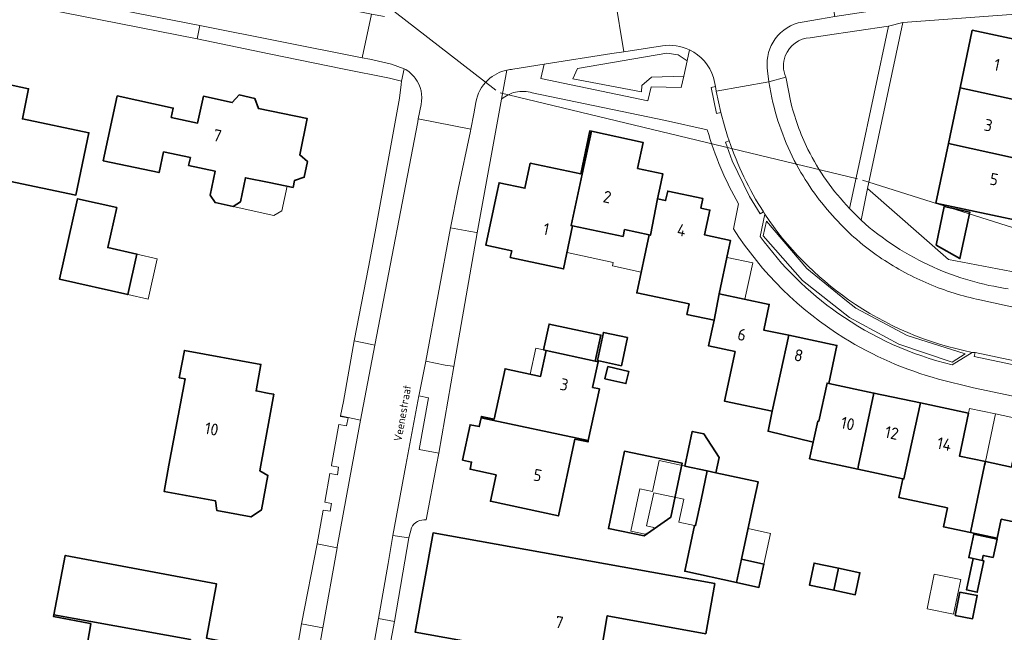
# Model space of a CAD drawing. Header units: metres. Extents: x 149984 to 156489, y 469398 to 478068.
# Tile 296 of 656: x 153972 to 154083, y 471981 to 472050. Entities that reach past the tile are written whole.
import ezdxf
from ezdxf.enums import TextEntityAlignment as Align

# ---------------------------------------------------------------- set-up
doc = ezdxf.new("R2010")
doc.units = ezdxf.units.M
doc.header["$LTSCALE"] = 0.75
for name, color, linetype, lineweight in [('B-WE-GR-BEPLANTING_CULTUUR_HEESTERS-GV', 252, 'Continuous', 18), ('B-WE-GR-BEPLANTING_CULTUUR_ROOS-GV', 252, 'Continuous', 18), ('B-WE-KW-KUNSTWERK_DUIKER-G', 6, 'Continuous', 18), ('B-WE-OG-BEBOUWING-GV', 6, 'Continuous', 35), ('B-WE-OG-BEBOUWING-T18', 1, 'Continuous', 18), ('B-WE-OG-BEBOUWING_LUIFEL-GV', 6, 'Continuous', 18), ('B-WE-OG-BEBOUWING_OVERBOUWING-GV', 6, 'Continuous', 18), ('B-WE-OG-TERREIN_BEGROEID-GV', 252, 'Continuous', 18), ('B-WE-OG-TERREIN_ERF-GV', 252, 'Continuous', 18), ('B-WE-OG-TOPOGRAFIE-T18', 7, 'Continuous', 18), ('B-WE-VH-OPENVERHARDING_BETONELEMENT-GV', 252, 'Continuous', 18), ('B-WE-VH-OPENVERHARDING_BETONSTRAATSTEEN-GV', 252, 'Continuous', 18), ('B-WE-VH-OPENVERHARDING_STRAATBAKSTEEN-GV', 252, 'Continuous', 18), ('B-WE-VH-OPENVERHARDING_TEGEL-GV', 252, 'Continuous', 18)]:
    doc.layers.add(name, color=color, linetype=linetype, lineweight=lineweight)
doc.styles.add('NLCS-ISO-M500-T18', font='NLCS-ISO.ttf', dxfattribs={"height": 0.9})
doc.styles.add('NLCS-ISO-M750-T18', font='NLCS-ISO.ttf', dxfattribs={"height": 1.35})

msp = doc.modelspace()

# ---------------------------------------------------------------- linework, layer by layer
at = {"layer": 'B-WE-GR-BEPLANTING_CULTUUR_HEESTERS-GV', "flags": 128}
for points in [[(154044.528, 472047.475), (154040.156, 472046.793), (154038.784, 472046.594), (154031.132, 472045.402), (154030.771, 472043.8), (154042.896, 472041.257), (154043.251, 472042.849), (154046.648, 472042.758), (154046.938, 472044.061), (154043.311, 472043.932), (154042.197, 472042.999), (154042.157, 472042.29), (154034.398, 472043.745), (154034.915, 472044.902), (154045.022, 472046.655), (154046.295, 472046.469), (154047.321, 472045.782), (154047.597, 472047.022)], [(154088.822, 472021.019), (154076.904, 472023.277), (154067.749, 472031.329), (154067.013, 472027.729)]]:
    msp.add_lwpolyline(points, dxfattribs=at)
at = {"layer": 'B-WE-GR-BEPLANTING_CULTUUR_HEESTERS-GV'}
for points in [[(154047.597, 472047.022, 0.1521701), (154044.528, 472047.475)], [(154067.013, 472027.729, 0.0775255), (154075.217, 472022.415)], [(154075.217, 472022.415, 0.0698611), (154083.678, 472019.972)]]:
    msp.add_lwpolyline(points, format="xyb", dxfattribs=at)
at = {"layer": 'B-WE-GR-BEPLANTING_CULTUUR_ROOS-GV', "flags": 128}
msp.add_lwpolyline([(154034.915, 472044.902), (154034.398, 472043.745), (154042.157, 472042.29), (154042.197, 472042.999), (154043.311, 472043.932), (154046.938, 472044.061), (154047.321, 472045.782), (154046.295, 472046.469), (154045.022, 472046.655)], close=True, dxfattribs=at)
at = {"layer": 'B-WE-KW-KUNSTWERK_DUIKER-G', "flags": 128}
for points in [[(154025.674, 472042.479), (154010.261, 472054.44)], [(154066.619, 472032.438), (154026.17, 472042.153)], [(154137.387, 472010.111), (154067.186, 472032.268)]]:
    msp.add_lwpolyline(points, dxfattribs=at)
at = {"layer": 'B-WE-OG-BEBOUWING-GV', "flags": 128}
for points in [[(154078.24, 472042.734), (154090.399, 472040.091), (154088.058, 472040.638), (154088.61, 472043.203), (154086.153, 472043.732), (154087.001, 472047.677), (154079.614, 472049.237)], [(153962.47, 472032.502), (153964.036, 472032.177), (153963.935, 472031.687), (153968.644, 472030.708), (153968.746, 472031.198), (153970.302, 472030.874), (153970.569, 472032.157), (153978.127, 472030.586), (153979.593, 472037.635), (153972.065, 472039.2), (153972.772, 472042.628), (153968.903, 472043.444), (153969.039, 472043.987), (153968.033, 472044.432), (153967.055, 472044.64), (153965.972, 472044.627), (153965.877, 472044.107), (153964.917, 472044.279)], [(154090.399, 472040.091), (154078.24, 472042.734), (154076.905, 472036.416), (154084.284, 472034.811), (154089.05, 472033.819)], [(154002.709, 472031.437), (154002.876, 472032.25), (154003.979, 472032.595), (154004.346, 472034.377), (154003.468, 472035.12), (154004.318, 472039.243), (153998.784, 472040.384), (153998.38, 472041.531), (153996.603, 472041.916), (153995.831, 472041.055), (153992.57, 472041.772), (153991.911, 472038.734), (153988.916, 472039.383), (153989.145, 472040.438), (153982.802, 472041.813), (153981.232, 472034.475), (153987.549, 472033.123), (153988.051, 472035.47), (153991.083, 472034.821), (153990.892, 472033.932), (153993.904, 472033.287), (153993.324, 472030.578), (153993.892, 472029.741), (153995.926, 472029.293), (153996.763, 472029.835), (153997.322, 472032.548), (154000, 472031.996)], [(154034.36, 472027.1), (154034.197, 472027.134), (154035.426, 472032.939), (154036.482, 472037.801), (154036.3, 472037.84), (154035.28, 472032.97), (154029.56, 472034.18), (154028.962, 472031.353), (154026.036, 472031.972), (154025.78, 472030.77), (154024.53, 472024.91), (154027.48, 472024.28), (154027.31, 472023.52), (154033.34, 472022.22)], [(154034.197, 472027.134), (154034.36, 472027.1), (154040.07, 472025.91), (154040.24, 472026.67), (154043.03, 472026.07), (154043.172, 472026.04), (154043.99, 472030.16), (154044.36, 472031.91), (154044.587, 472032.983), (154041.719, 472033.595), (154042.35, 472036.55), (154036.482, 472037.801), (154035.426, 472032.939)], [(154089.05, 472033.819), (154084.284, 472034.811), (154076.905, 472036.416), (154075.48, 472029.67), (154091.506, 472026.286), (154091.64, 472026.922), (154094.967, 472026.221), (154096.471, 472033.364), (154093.036, 472034.085), (154092.809, 472033.01)], [(154043.03, 472026.07), (154041.63, 472019.51), (154047.55, 472018.26), (154047.3, 472017.07), (154050.37, 472016.42), (154050.97, 472019.41), (154051.99, 472024.23), (154052.246, 472025.438), (154049.302, 472026.074), (154049.91, 472028.89), (154048.893, 472029.108), (154049.124, 472030.184), (154045.125, 472031.042), (154044.894, 472029.966), (154043.99, 472030.16), (154043.172, 472026.04)], [(153982.758, 472029.164), (153978.317, 472030.161), (153976.271, 472021.044), (153984.002, 472019.309), (153985.031, 472023.894), (153981.741, 472024.632)], [(154076.43, 472029.277), (154075.508, 472024.912), (154078.217, 472023.389), (154079.33, 472028.658)], [(154050.97, 472019.41), (154050.37, 472016.42), (154049.76, 472013.51), (154052.75, 472012.86), (154051.54, 472007.26), (154056.946, 472006.101), (154058.831, 472014.702), (154056, 472015.3), (154056.62, 472018.21)], [(154036.93, 472011.78), (154037.57, 472014.72), (154031.7, 472015.97), (154031.07, 472013.04), (154031.36, 472012.97)], [(154037.173, 472011.835), (154039.888, 472011.257), (154040.568, 472014.451), (154037.852, 472015.029)], [(154063.37, 472009.25), (154064.28, 472013.55), (154058.831, 472014.702), (154056.946, 472006.101), (154056.493, 472003.843), (154061.608, 472002.594), (154062.129, 472004.989), (154062.227, 472004.969), (154063.165, 472009.293)], [(154000, 472008.127), (153998.521, 472008.4), (153999.074, 472011.399), (153990.411, 472012.999), (153989.836, 472009.904), (153990.484, 472009.784), (153988.666, 472000), (153988.114, 471997.027), (153990.594, 471996.563), (153993.945, 471995.944), (153994.085, 471994.863), (153997.969, 471994.145), (153999.157, 471994.958), (153999.875, 471998.842), (153998.936, 471999.375), (153999.051, 472000), (154000, 472005.129), (154000.536, 472008.028)], [(154036.141, 472002.776), (154037.4, 472008.64), (154036.63, 472008.81), (154037.26, 472011.71), (154036.93, 472011.78), (154031.36, 472012.97), (154030.73, 472010.04), (154026.72, 472010.92), (154025.49, 472005.21), (154024.03, 472005.52), (154023.999, 472005.373)], [(154038.34, 472011.17), (154038.02, 472009.783), (154040.404, 472009.232), (154040.725, 472010.619)], [(154063.37, 472009.25), (154063.165, 472009.293), (154062.227, 472004.969), (154062.129, 472004.989), (154061.608, 472002.594), (154061.2, 472000.72), (154066.647, 471999.559), (154066.741, 472000), (154068.481, 472008.167)], [(154071.759, 471998.47), (154071.877, 471998.445), (154072.215, 472000), (154073.747, 472007.051), (154068.481, 472008.167), (154066.741, 472000), (154066.647, 471999.559)], [(154071.877, 471998.445), (154071.759, 471998.47), (154071.31, 471996.33), (154076.8, 471995.16), (154076.35, 471993.02), (154079.392, 471992.375), (154081.01, 472000), (154081.095, 472000.401), (154078.16, 472001.02), (154079.18, 472005.9), (154073.747, 472007.051), (154072.215, 472000)], [(154036.141, 472002.776), (154023.999, 472005.373), (154023.783, 472004.361), (154022.757, 472004.58), (154021.901, 472000.576), (154022.927, 472000.357), (154022.747, 471999.531), (154025.694, 471998.889), (154025.054, 471995.916), (154032.763, 471994.256), (154034.63, 472002.94), (154036.11, 472002.63)], [(154088.42, 471992.7), (154088.87, 471994.85), (154088.687, 471994.889), (154089.766, 472000), (154090.508, 472003.514), (154085.07, 472004.67), (154084.04, 471999.78), (154081.095, 472000.401), (154081.01, 472000), (154079.392, 471992.375), (154082.43, 471991.73), (154082.89, 471993.87)], [(154050.587, 471999.13), (154050.96, 472000.865), (154049.231, 472003.542), (154047.899, 472003.828), (154047.052, 471999.89), (154049.609, 471999.34)], [(154045.499, 471994.129), (154046.755, 472000.226), (154040.223, 472001.572), (154038.419, 471992.821), (154042.468, 471991.986)], [(154052.908, 471986.711), (154053.48, 471989.35), (154054.67, 471994.84), (154055.377, 471998.1), (154050.587, 471999.13), (154049.609, 471999.34), (154048.91, 471996.09), (154048.28, 471993.16), (154048.17, 471993.18), (154047.05, 471987.98)], [(154050.454, 471986.587), (154018.559, 471992.32), (154016.539, 471981.08), (154037.344, 471977.341), (154038.287, 471982.941), (154049.434, 471980.909)], [(154079.716, 471989.423), (154080.728, 471989.209), (154080.85, 471989.786), (154081.967, 471989.549), (154082.41, 471991.634), (154079.774, 471992.192), (154079.21, 471989.531)], [(153979.803, 471982.3), (153991.101, 471980.252), (153990.231, 471975.143), (153998.358, 471973.664), (153999.708, 471973.418), (154000.747, 471978.811), (153992.902, 471980.415), (153994.057, 471986.548), (153976.923, 471989.772), (153975.644, 471983.054)], [(154052.908, 471986.711), (154055.45, 471986.16), (154056.02, 471988.8), (154053.48, 471989.35)], [(154079.716, 471989.423), (154078.962, 471985.872), (154080.176, 471985.614), (154080.93, 471989.166), (154080.728, 471989.209)], [(154064.472, 471988.324), (154061.701, 471988.909), (154061.177, 471986.425), (154063.948, 471985.84)], [(154063.948, 471985.84), (154066.364, 471985.33), (154066.888, 471987.815), (154064.472, 471988.324)], [(154078.214, 471985.635), (154077.69, 471982.988), (154079.645, 471982.601), (154080.169, 471985.248)], [(153991.101, 471980.252), (153979.803, 471982.3), (153975.644, 471983.054), (153975.605, 471982.847), (153979.76, 471982.058), (153979.8, 471982.051), (153978.131, 471972.195), (153978.023, 471971.559), (153998.697, 471968.168), (153999.708, 471973.418), (153998.358, 471973.664), (153990.231, 471975.143)]]:
    msp.add_lwpolyline(points, close=True, dxfattribs=at)
at = {"layer": 'B-WE-OG-BEBOUWING_LUIFEL-GV', "flags": 128}
for points in [[(153997.322, 472032.548), (153996.763, 472029.835), (153995.926, 472029.293), (154000.524, 472028.28), (154001.433, 472028.806), (154002.043, 472031.574)], [(154042.902, 472025.468), (154043.03, 472026.07), (154040.24, 472026.67), (154040.07, 472025.91), (154034.36, 472027.1), (154033.729, 472024.082), (154038.954, 472022.966), (154038.866, 472022.551), (154042.13, 472021.854)], [(153984.002, 472019.309), (153986.298, 472018.794), (153987.326, 472023.379), (153985.031, 472023.894)], [(154051.842, 472023.532), (154050.97, 472019.41), (154053.795, 472018.81), (154053.873, 472018.793), (154054.748, 472022.914)], [(154031.36, 472012.97), (154031.07, 472013.04), (154030.193, 472013.232), (154029.549, 472010.299), (154030.73, 472010.04)], [(154082.24, 472005.798), (154079.291, 472006.424), (154079.18, 472005.9), (154078.16, 472001.02), (154081.095, 472000.401)], [(154082.24, 472005.798), (154081.095, 472000.401), (154084.04, 471999.78), (154085.07, 472004.67), (154085.177, 472005.175)], [(154043.546, 471996.869), (154046.95, 471996.134), (154046.395, 471993.563), (154048.17, 471993.18), (154048.28, 471993.16), (154049.609, 471999.34), (154044.144, 472000.515), (154043.395, 471997.032), (154041.986, 471997.335), (154040.951, 471992.522), (154042.59, 471992.17), (154043.51, 471992.729), (154043.554, 471992.936), (154042.735, 471993.113)], [(154054.232, 471992.817), (154053.48, 471989.35), (154056.02, 471988.8), (154056.771, 471992.268)]]:
    msp.add_lwpolyline(points, close=True, dxfattribs=at)
at = {"layer": 'B-WE-OG-BEBOUWING_OVERBOUWING-GV', "flags": 128}
msp.add_lwpolyline([(154077.494, 471983.124), (154078.303, 471987.057), (154075.297, 471987.675), (154074.488, 471983.742)], close=True, dxfattribs=at)
at = {"layer": 'B-WE-OG-TERREIN_BEGROEID-GV', "flags": 128}
for points in [[(154065.725, 472029.08), (154066.894, 472034.455), (154070.137, 472049.711), (154062.951, 472048.662), (154061.272, 472048.398)], [(154058.492, 472043.926), (154058.524, 472043.765), (154059.014, 472041.27)]]:
    msp.add_lwpolyline(points, dxfattribs=at)
at = {"layer": 'B-WE-OG-TERREIN_BEGROEID-GV'}
for points in [[(154061.272, 472048.398, 0.2965576), (154058.443, 472046.351)], [(154058.443, 472046.351, 0.1967124), (154058.492, 472043.926)], [(154059.014, 472041.27, 0.0563601), (154061.007, 472035.754)], [(154061.007, 472035.754, 0.0784835), (154065.725, 472029.08)]]:
    msp.add_lwpolyline(points, format="xyb", dxfattribs=at)
at = {"layer": 'B-WE-OG-TERREIN_ERF-GV', "flags": 128}
for points in [[(154012.026, 472026.419), (154014.745, 472041.537), (154014.95, 472043.095), (154014.984, 472043.474), (154013.631, 472043.831), (154008.303, 472044.863), (154000, 472046.591), (153991.846, 472048.287), (153974.371, 472051.697), (153961.674, 472054.203)], [(154093.178, 472051.698), (154071.756, 472050.126), (154067.749, 472031.329), (154076.904, 472023.277), (154088.822, 472021.019)], [(154091.506, 472026.286), (154075.48, 472029.67), (154076.905, 472036.416), (154078.24, 472042.734), (154079.614, 472049.237), (154087.001, 472047.677)], [(154026.328, 472041.434), (154023.538, 472026.307), (154020.917, 472011.185), (154019.199, 472001.352), (154018.946, 472000), (154017.786, 471993.809)], [(154049.609, 472037.982), (154044.872, 472039.01), (154029.792, 472042.163)], [(154088.42, 471992.7), (154082.89, 471993.87), (154082.43, 471991.73), (154079.392, 471992.375), (154076.35, 471993.02), (154076.8, 471995.16), (154071.31, 471996.33), (154071.759, 471998.47), (154066.647, 471999.559), (154061.2, 472000.72), (154061.608, 472002.594), (154056.493, 472003.843), (154056.946, 472006.101), (154051.54, 472007.26), (154052.75, 472012.86), (154049.76, 472013.51), (154050.37, 472016.42), (154047.3, 472017.07), (154047.55, 472018.26), (154041.63, 472019.51), (154043.03, 472026.07), (154040.24, 472026.67), (154040.07, 472025.91), (154034.36, 472027.1), (154033.34, 472022.22), (154027.31, 472023.52), (154027.48, 472024.28), (154024.53, 472024.91), (154025.78, 472030.77), (154026.036, 472031.972), (154028.962, 472031.353), (154029.56, 472034.18), (154035.28, 472032.97), (154036.3, 472037.84), (154036.482, 472037.801), (154042.35, 472036.55), (154041.719, 472033.595), (154044.587, 472032.983), (154044.36, 472031.91), (154043.99, 472030.16), (154044.894, 472029.966), (154045.125, 472031.042), (154049.124, 472030.184), (154048.893, 472029.108), (154049.91, 472028.89), (154049.302, 472026.074), (154052.246, 472025.438), (154051.99, 472024.23), (154050.97, 472019.41), (154056.62, 472018.21), (154056, 472015.3), (154058.831, 472014.702), (154064.28, 472013.55), (154063.37, 472009.25), (154068.481, 472008.167), (154073.747, 472007.051), (154079.18, 472005.9), (154078.16, 472001.02), (154081.095, 472000.401), (154084.04, 471999.78)], [(154052.571, 472026.741), (154053.154, 472029.574)], [(154001.056, 471966.818), (154003.653, 471982.03), (154005.441, 471991.106), (154006.139, 471994.922), (154006.929, 471994.788), (154007.078, 471995.662), (154006.298, 471995.795), (154006.894, 471999.052), (154007.727, 471998.913), (154007.871, 471999.776), (154007.051, 471999.912), (154007.067, 472000), (154007.911, 472004.615), (154008.772, 472004.46), (154008.935, 472005.353), (154008.074, 472005.508), (154008.086, 472005.573), (154008.423, 472007.191), (154009.629, 472014.077), (154011.246, 472022.402), (154012.026, 472026.419)], [(154113.768, 472003.552), (154113.797, 472003.701), (154111.16, 472004.25), (154110.74, 472002.31), (154107.168, 472002.987), (154079.76, 472008.752), (154075.789, 472009.754)], [(154016.105, 471992.912), (154015.81, 471991.77), (154014.214, 471982.313), (154013.118, 471976.506)]]:
    msp.add_lwpolyline(points, dxfattribs=at)
for points in [[(153968.746, 472031.198), (153968.644, 472030.708), (153963.935, 472031.687), (153964.036, 472032.177), (153962.47, 472032.502), (153964.917, 472044.279), (153965.877, 472044.107), (153965.972, 472044.627), (153967.055, 472044.64), (153968.033, 472044.432), (153969.039, 472043.987), (153968.903, 472043.444), (153972.772, 472042.628), (153972.065, 472039.2), (153979.593, 472037.635), (153978.127, 472030.586), (153970.569, 472032.157), (153970.302, 472030.874)], [(153995.926, 472029.293), (153993.892, 472029.741), (153993.324, 472030.578), (153993.904, 472033.287), (153990.892, 472033.932), (153991.083, 472034.821), (153988.051, 472035.47), (153987.549, 472033.123), (153981.232, 472034.475), (153982.802, 472041.813), (153989.145, 472040.438), (153988.916, 472039.383), (153991.911, 472038.734), (153992.57, 472041.772), (153995.831, 472041.055), (153996.603, 472041.916), (153998.38, 472041.531), (153998.784, 472040.384), (154004.318, 472039.243), (154003.468, 472035.12), (154004.346, 472034.377), (154003.979, 472032.595), (154002.876, 472032.25), (154002.709, 472031.437), (154000, 472031.996), (153997.322, 472032.548), (153996.763, 472029.835)], [(153985.031, 472023.894), (153984.002, 472019.309), (153976.271, 472021.044), (153978.317, 472030.161), (153982.758, 472029.164), (153981.741, 472024.632)], [(154076.43, 472029.277), (154079.33, 472028.658), (154078.217, 472023.389), (154075.508, 472024.912)], [(154036.93, 472011.78), (154037.26, 472011.71), (154036.63, 472008.81), (154037.4, 472008.64), (154036.141, 472002.776), (154036.11, 472002.63), (154034.63, 472002.94), (154032.763, 471994.256), (154025.054, 471995.916), (154025.694, 471998.889), (154022.747, 471999.531), (154022.927, 472000.357), (154021.901, 472000.576), (154022.757, 472004.58), (154023.783, 472004.361), (154023.999, 472005.373), (154024.03, 472005.52), (154025.49, 472005.21), (154026.72, 472010.92), (154030.73, 472010.04), (154031.36, 472012.97), (154031.07, 472013.04), (154031.7, 472015.97), (154037.57, 472014.72)], [(154037.173, 472011.835), (154037.852, 472015.029), (154040.568, 472014.451), (154039.888, 472011.257)], [(153989.836, 472009.904), (153990.411, 472012.999), (153999.074, 472011.399), (153998.521, 472008.4), (154000, 472008.127), (154000.536, 472008.028), (154000, 472005.129), (153999.051, 472000), (153998.936, 471999.375), (153999.875, 471998.842), (153999.157, 471994.958), (153997.969, 471994.145), (153994.085, 471994.863), (153993.945, 471995.944), (153990.594, 471996.563), (153988.114, 471997.027), (153988.666, 472000), (153990.484, 472009.784)], [(154038.34, 472011.17), (154040.725, 472010.619), (154040.404, 472009.232), (154038.02, 472009.783)], [(154049.609, 471999.34), (154047.052, 471999.89), (154047.899, 472003.828), (154049.231, 472003.542), (154050.96, 472000.865), (154050.587, 471999.13), (154055.377, 471998.1), (154054.67, 471994.84), (154053.48, 471989.35), (154056.02, 471988.8), (154055.45, 471986.16), (154052.908, 471986.711), (154047.05, 471987.98), (154048.17, 471993.18), (154048.28, 471993.16), (154048.91, 471996.09)], [(154046.755, 472000.226), (154045.499, 471994.129), (154042.468, 471991.986), (154038.419, 471992.821), (154040.223, 472001.572)], [(154050.454, 471986.587), (154049.434, 471980.909), (154038.287, 471982.941), (154037.344, 471977.341), (154016.539, 471981.08), (154018.559, 471992.32)], [(154078.962, 471985.872), (154079.716, 471989.423), (154079.21, 471989.531), (154079.774, 471992.192), (154082.41, 471991.634), (154081.967, 471989.549), (154080.85, 471989.786), (154080.728, 471989.209), (154080.93, 471989.166), (154080.176, 471985.614)], [(153979.76, 471982.058), (153975.605, 471982.847), (153975.644, 471983.054), (153976.923, 471989.772), (153994.057, 471986.548), (153992.902, 471980.415), (154000.747, 471978.811), (153999.708, 471973.418), (153998.697, 471968.168), (153978.023, 471971.559), (153978.131, 471972.195), (153979.8, 471982.051)], [(154063.948, 471985.84), (154061.177, 471986.425), (154061.701, 471988.909), (154064.472, 471988.324), (154066.888, 471987.815), (154066.364, 471985.33)], [(154078.214, 471985.635), (154080.169, 471985.248), (154079.645, 471982.601), (154077.69, 471982.988)]]:
    msp.add_lwpolyline(points, close=True, dxfattribs=at)
at = {"layer": 'B-WE-OG-TERREIN_ERF-GV'}
for points in [[(154027.904, 472042.234, 0.1244955), (154026.328, 472041.434)], [(154029.792, 472042.163, 0.1329561), (154027.904, 472042.234)], [(154051.156, 472033.622, -0.0300111), (154049.609, 472037.982)], [(154053.154, 472029.574, -0.0291265), (154051.156, 472033.622)], [(154065.07, 472014.427, -0.1108694), (154052.571, 472026.741)], [(154075.789, 472009.754, -0.0734177), (154065.07, 472014.427)], [(154017.786, 471993.809, 0.3120311), (154016.105, 471992.912)]]:
    msp.add_lwpolyline(points, format="xyb", dxfattribs=at)
at = {"layer": 'B-WE-VH-OPENVERHARDING_BETONELEMENT-GV', "flags": 128}
for points in [[(154050.618, 472042.363), (154050.529, 472042.876), (154050.037, 472042.761), (154050.663, 472039.82), (154051.137, 472039.939)], [(154079.946, 472012.741), (154079.833, 472012.303), (154086.815, 472010.843), (154086.867, 472011.282)]]:
    msp.add_lwpolyline(points, close=True, dxfattribs=at)
msp.add_lwpolyline([(154052.102, 472036.717), (154051.667, 472036.56), (154052.441, 472034.478), (154054.396, 472030.408), (154055.578, 472028.439), (154055.96, 472028.678)], dxfattribs=at)
at = {"layer": 'B-WE-VH-OPENVERHARDING_BETONELEMENT-GV'}
for points in [[(154053.755, 472032.632, -0.0310561), (154052.102, 472036.717)], [(154055.96, 472028.678, -0.031645), (154053.755, 472032.632)]]:
    msp.add_lwpolyline(points, format="xyb", dxfattribs=at)
at = {"layer": 'B-WE-VH-OPENVERHARDING_BETONSTRAATSTEEN-GV', "flags": 128}
for points in [[(154060.353, 472050.175), (154062.317, 472050.508), (154064.051, 472050.812), (154063.039, 472056.8), (154061.173, 472056.522), (154052.735, 472055.188), (154039.146, 472053.039), (154040.156, 472046.793), (154044.528, 472047.475)], [(154050.31, 472043.9), (154050.529, 472042.876), (154050.618, 472042.363), (154056.592, 472043.423), (154056.42, 472044.633), (154056.403, 472044.982)], [(154056.916, 472041.603), (154056.592, 472043.423), (154050.618, 472042.363), (154051.137, 472039.939), (154051.551, 472038.429), (154051.91, 472037.242), (154052.102, 472036.717)], [(154056.115, 472028.425), (154055.584, 472025.909)], [(154055.96, 472028.678), (154056.115, 472028.425)], [(154066.911, 472025.209), (154066.486, 472025.572)], [(154079.61, 472012.774), (154079.946, 472012.741), (154086.867, 472011.282), (154087.183, 472011.216), (154107.21, 472006.979), (154107.545, 472006.908), (154113.945, 472005.553), (154130.803, 472002.025), (154132.397, 472001.695), (154133.542, 472007.476), (154096.826, 472015.174), (154096.523, 472015.238), (154089.081, 472016.815), (154080.471, 472018.715)], [(154077.315, 472011.363), (154079.61, 472012.774)], [(154017.786, 471993.809), (154018.946, 472000), (154019.199, 472001.352), (154017.008, 472001.767), (154018.055, 472007.632), (154016.955, 472007.848), (154015.497, 472000), (154014.018, 471992.042)], [(154014.018, 471992.042), (154015.81, 471991.77), (154016.105, 471992.912)]]:
    msp.add_lwpolyline(points, dxfattribs=at)
for points in [[(153974.706, 472053.234), (153974.371, 472051.697), (153991.846, 472048.287), (153992.156, 472049.799)], [(154019.941, 472011.34), (154020.779, 472011.198), (154020.917, 472011.185), (154023.538, 472026.307), (154023.485, 472026.327), (154022.62, 472026.504), (154020.556, 472026.889), (154017.738, 472011.774)], [(154056.308, 472027.623), (154055.943, 472025.971), (154060.4, 472020.899), (154065.702, 472016.731), (154071.311, 472013.715), (154077.324, 472011.659), (154078.822, 472012.62), (154072.252, 472014.694), (154066.412, 472017.787), (154065.375, 472018.613), (154060.88, 472022.263)], [(154056.308, 472027.623), (154060.88, 472022.263), (154065.375, 472018.613), (154066.412, 472017.787), (154072.252, 472014.694), (154078.822, 472012.62), (154077.324, 472011.659), (154071.311, 472013.715), (154065.702, 472016.731), (154060.4, 472020.899), (154055.943, 472025.971)], [(154009.629, 472014.077), (154008.423, 472007.191), (154008.086, 472005.573), (154010.342, 472005.11), (154011.965, 472013.6), (154011.645, 472013.664)], [(154007.692, 471990.63), (154005.441, 471991.106), (154003.653, 471982.03), (154006.095, 471981.583)], [(154014.214, 471982.313), (154012.377, 471982.648), (154011.183, 471975.842), (154012.942, 471975.571), (154013.118, 471976.506)]]:
    msp.add_lwpolyline(points, close=True, dxfattribs=at)
at = {"layer": 'B-WE-VH-OPENVERHARDING_BETONSTRAATSTEEN-GV'}
for points in [[(154057.298, 472048.28, -0.1952244), (154060.353, 472050.175)], [(154056.403, 472044.982, -0.1852783), (154057.298, 472048.28)], [(154044.528, 472047.475, -0.1521701), (154047.597, 472047.022)], [(154047.597, 472047.022, -0.2065188), (154050.31, 472043.9)], [(154059.976, 472033.557, -0.0743463), (154056.916, 472041.603)], [(154052.102, 472036.717, 0.0310561), (154053.755, 472032.632)], [(154064.426, 472027.58, -0.0641745), (154059.976, 472033.557)], [(154053.755, 472032.632, 0.031645), (154055.96, 472028.678)], [(154056.115, 472028.425, 0.0928994), (154065.607, 472018.735)], [(154065.607, 472018.735, -0.0928994), (154056.115, 472028.425)], [(154066.486, 472025.572, -0.0280253), (154064.426, 472027.58)], [(154055.584, 472025.909, 0.082472), (154064.406, 472017.21)], [(154069.385, 472023.38, -0.0300358), (154066.911, 472025.209)], [(154074.7, 472020.518, -0.0478071), (154069.385, 472023.38)], [(154080.471, 472018.715, -0.0480212), (154074.7, 472020.518)], [(154065.607, 472018.735, 0.104483), (154079.61, 472012.774)], [(154079.61, 472012.774, -0.104483), (154065.607, 472018.735)], [(154064.406, 472017.21, 0.094584), (154077.315, 472011.363)], [(154016.105, 471992.912, -0.3120311), (154017.786, 471993.809)]]:
    msp.add_lwpolyline(points, format="xyb", dxfattribs=at)
at = {"layer": 'B-WE-VH-OPENVERHARDING_STRAATBAKSTEEN-GV', "flags": 128}
msp.add_lwpolyline([(154010.647, 472051.241), (154003.583, 472052.778), (154000, 472053.501), (153980.574, 472057.421), (153971.171, 472059.269), (153970.241, 472054.115), (153974.706, 472053.234), (153992.156, 472049.799), (154010.528, 472046.136), (154011.596, 472051.05)], close=True, dxfattribs=at)
for points in [[(154027.603, 472044.829), (154031.132, 472045.402), (154038.784, 472046.594), (154040.156, 472046.793), (154039.146, 472053.039), (154031.551, 472051.778)], [(154013.048, 472050.79), (154011.596, 472051.05), (154010.528, 472046.136), (154011.413, 472045.96), (154013.859, 472045.416), (154015.282, 472044.894)], [(154017.211, 472040.836), (154016.89, 472039.216), (154022.84, 472038.056), (154023.165, 472039.787), (154023.391, 472041.051)], [(154011.183, 471975.842), (154012.377, 471982.648), (154013.475, 471988.867), (154014.018, 471992.042), (154015.497, 472000), (154016.955, 472007.848), (154016.972, 472008.002), (154017.738, 472011.774), (154020.556, 472026.889), (154021.419, 472031.252), (154022.798, 472037.835), (154022.84, 472038.056), (154016.89, 472039.216), (154016.821, 472038.866), (154011.965, 472013.6), (154010.342, 472005.11), (154009.399, 472000), (154007.69, 471990.733), (154007.692, 471990.63), (154006.095, 471981.583), (154003.93, 471969.606)]]:
    msp.add_lwpolyline(points, dxfattribs=at)
at = {"layer": 'B-WE-VH-OPENVERHARDING_STRAATBAKSTEEN-GV'}
for points in [[(154015.282, 472044.894, -0.1140903), (154016.55, 472043.814)], [(154024.772, 472043.6, -0.1349481), (154026.918, 472044.732)], [(154026.918, 472044.732, -0.0363869), (154027.603, 472044.829)], [(154016.55, 472043.814, -0.2145854), (154017.211, 472040.836)], [(154023.391, 472041.051, -0.1628354), (154024.772, 472043.6)]]:
    msp.add_lwpolyline(points, format="xyb", dxfattribs=at)
at = {"layer": 'B-WE-VH-OPENVERHARDING_TEGEL-GV', "flags": 128}
for points in [[(154061.272, 472048.398), (154062.951, 472048.662), (154070.137, 472049.711), (154071.756, 472050.126), (154093.178, 472051.698), (154092.752, 472054.784), (154090.631, 472054.488), (154072.328, 472052.035), (154064.051, 472050.812), (154062.317, 472050.508), (154060.353, 472050.175)], [(154047.597, 472047.022), (154047.321, 472045.782), (154046.938, 472044.061), (154046.648, 472042.758), (154043.251, 472042.849), (154042.896, 472041.257), (154030.771, 472043.8), (154031.132, 472045.402), (154027.603, 472044.829)], [(154015.282, 472044.894), (154014.984, 472043.474)], [(154026.918, 472044.732), (154026.328, 472041.434)], [(154026.328, 472041.434), (154026.918, 472044.732)], [(154056.403, 472044.982), (154056.42, 472044.633), (154056.592, 472043.423), (154058.492, 472043.926)], [(154055.584, 472025.909), (154056.115, 472028.425), (154055.96, 472028.678), (154055.578, 472028.439), (154054.396, 472030.408), (154052.441, 472034.478), (154051.667, 472036.56), (154052.102, 472036.717), (154051.91, 472037.242), (154051.551, 472038.429), (154051.137, 472039.939), (154050.663, 472039.82), (154050.037, 472042.761), (154050.529, 472042.876), (154050.31, 472043.9)], [(154059.014, 472041.27), (154058.524, 472043.765), (154058.492, 472043.926), (154056.592, 472043.423), (154056.916, 472041.603)], [(154014.984, 472043.474), (154014.95, 472043.095), (154014.745, 472041.537), (154012.026, 472026.419), (154011.246, 472022.402), (154009.629, 472014.077), (154011.645, 472013.664), (154011.965, 472013.6), (154016.821, 472038.866), (154016.89, 472039.216), (154017.211, 472040.836)], [(154023.391, 472041.051), (154023.165, 472039.787), (154022.84, 472038.056), (154022.798, 472037.835), (154021.419, 472031.252), (154020.556, 472026.889), (154022.62, 472026.504), (154023.485, 472026.327), (154023.538, 472026.307), (154026.328, 472041.434)], [(154029.792, 472042.163), (154044.872, 472039.01), (154049.609, 472037.982)], [(154053.154, 472029.574), (154052.571, 472026.741)], [(154067.013, 472027.729), (154065.725, 472029.08)], [(154066.486, 472025.572), (154066.911, 472025.209)], [(154080.471, 472018.715), (154089.081, 472016.815), (154089.198, 472017.288), (154096.616, 472015.66), (154096.523, 472015.238)], [(154113.797, 472003.701), (154114.101, 472005.241), (154114.091, 472005.415), (154113.945, 472005.553), (154113.785, 472005.137), (154107.424, 472006.48), (154107.545, 472006.908), (154107.21, 472006.979), (154104.959, 472005.452), (154088.712, 472008.869), (154087.183, 472011.216), (154086.867, 472011.282), (154086.815, 472010.843), (154079.833, 472012.303), (154079.946, 472012.741), (154079.61, 472012.774), (154077.315, 472011.363)], [(154075.789, 472009.754), (154079.76, 472008.752), (154107.168, 472002.987), (154110.74, 472002.31), (154111.16, 472004.25), (154113.797, 472003.701)]]:
    msp.add_lwpolyline(points, dxfattribs=at)
for points in [[(154014.984, 472043.474), (154015.282, 472044.894), (154013.859, 472045.416), (154011.413, 472045.96), (154010.528, 472046.136), (153992.156, 472049.799), (153991.846, 472048.287), (154000, 472046.591), (154008.303, 472044.863), (154013.631, 472043.831)], [(154067.013, 472027.729), (154067.749, 472031.329), (154071.756, 472050.126), (154070.137, 472049.711), (154066.894, 472034.455), (154065.725, 472029.08)], [(154016.955, 472007.848), (154018.055, 472007.632), (154017.008, 472001.767), (154019.199, 472001.352), (154020.917, 472011.185), (154020.779, 472011.198), (154019.941, 472011.34), (154017.738, 472011.774), (154016.972, 472008.002)], [(154005.441, 471991.106), (154007.692, 471990.63), (154007.69, 471990.733), (154009.399, 472000), (154010.342, 472005.11), (154008.086, 472005.573), (154008.074, 472005.508), (154008.935, 472005.353), (154008.772, 472004.46), (154007.911, 472004.615), (154007.067, 472000), (154007.051, 471999.912), (154007.871, 471999.776), (154007.727, 471998.913), (154006.894, 471999.052), (154006.298, 471995.795), (154007.078, 471995.662), (154006.929, 471994.788), (154006.139, 471994.922)], [(154014.018, 471992.042), (154013.475, 471988.867), (154012.377, 471982.648), (154014.214, 471982.313), (154015.81, 471991.77)], [(154001.056, 471966.818), (154003.43, 471966.36), (154003.93, 471969.606), (154006.095, 471981.583), (154003.653, 471982.03)]]:
    msp.add_lwpolyline(points, close=True, dxfattribs=at)
at = {"layer": 'B-WE-VH-OPENVERHARDING_TEGEL-GV'}
for points in [[(154060.353, 472050.175, 0.1952244), (154057.298, 472048.28)], [(154057.298, 472048.28, 0.1852783), (154056.403, 472044.982)], [(154058.443, 472046.351, -0.2965576), (154061.272, 472048.398)], [(154050.31, 472043.9, 0.2065188), (154047.597, 472047.022)], [(154058.492, 472043.926, -0.1967124), (154058.443, 472046.351)], [(154016.55, 472043.814, 0.1140903), (154015.282, 472044.894)], [(154026.918, 472044.732, 0.1349481), (154024.772, 472043.6)], [(154027.603, 472044.829, 0.0363869), (154026.918, 472044.732)], [(154017.211, 472040.836, 0.2145854), (154016.55, 472043.814)], [(154024.772, 472043.6, 0.1628354), (154023.391, 472041.051)], [(154026.328, 472041.434, -0.1244955), (154027.904, 472042.234)], [(154027.904, 472042.234, -0.1329561), (154029.792, 472042.163)], [(154056.916, 472041.603, 0.0743463), (154059.976, 472033.557)], [(154061.007, 472035.754, -0.0563601), (154059.014, 472041.27)], [(154049.609, 472037.982, 0.0300111), (154051.156, 472033.622)], [(154065.725, 472029.08, -0.0784835), (154061.007, 472035.754)], [(154051.156, 472033.622, 0.0291265), (154053.154, 472029.574)], [(154059.976, 472033.557, 0.0641745), (154064.426, 472027.58)], [(154064.426, 472027.58, 0.0280253), (154066.486, 472025.572)], [(154075.217, 472022.415, -0.0775255), (154067.013, 472027.729)], [(154052.571, 472026.741, 0.1108694), (154065.07, 472014.427)], [(154064.406, 472017.21, -0.082472), (154055.584, 472025.909)], [(154066.911, 472025.209, 0.0300358), (154069.385, 472023.38)], [(154069.385, 472023.38, 0.0478071), (154074.7, 472020.518)], [(154083.678, 472019.972, -0.0698611), (154075.217, 472022.415)], [(154074.7, 472020.518, 0.0480212), (154080.471, 472018.715)], [(154077.315, 472011.363, -0.094584), (154064.406, 472017.21)], [(154065.07, 472014.427, 0.0734177), (154075.789, 472009.754)]]:
    msp.add_lwpolyline(points, format="xyb", dxfattribs=at)

# ---------------------------------------------------------------- texts
at = {"layer": 'B-WE-OG-BEBOUWING-T18', "style": 'NLCS-ISO-M750-T18'}
for s, rotation, p in [('1', 347.9, (154082.408, 472045.342)), ('3', 348.1, (154081.431, 472038.486)), ('7', 348, (153994.147, 472037.326)), ('5', 348.1, (154082.077, 472032.365)), ('2', 348.3, (154038.285, 472030.368)), ('1', 347.9, (154031.374, 472026.736)), ('4', 347.9, (154046.702, 472026.613)), ('6', 348, (154053.528, 472014.777)), ('8', 348.1, (154059.955, 472012.433)), ('3', 347.9, (154033.413, 472009.126)), ('10', 349.5, (153993.495, 472004.094)), ('10', 348.1, (154065.514, 472004.707)), ('12', 348.1, (154070.502, 472003.65)), ('14', 348.1, (154076.447, 472002.39)), ('5', 347.9, (154030.4, 471998.856)), ('7', 349.8, (154032.858, 471982.211))]:
    msp.add_text(s, height=1.35, rotation=rotation, dxfattribs=at).set_placement(p, align=Align.MIDDLE)
at = {"layer": 'B-WE-OG-TOPOGRAFIE-T18', "style": 'NLCS-ISO-M500-T18'}
msp.add_text('Veenestraat', height=0.9, rotation=80, dxfattribs=at).set_placement((154015.099, 472005.886), align=Align.MIDDLE)

doc.saveas('drawing.dxf')
